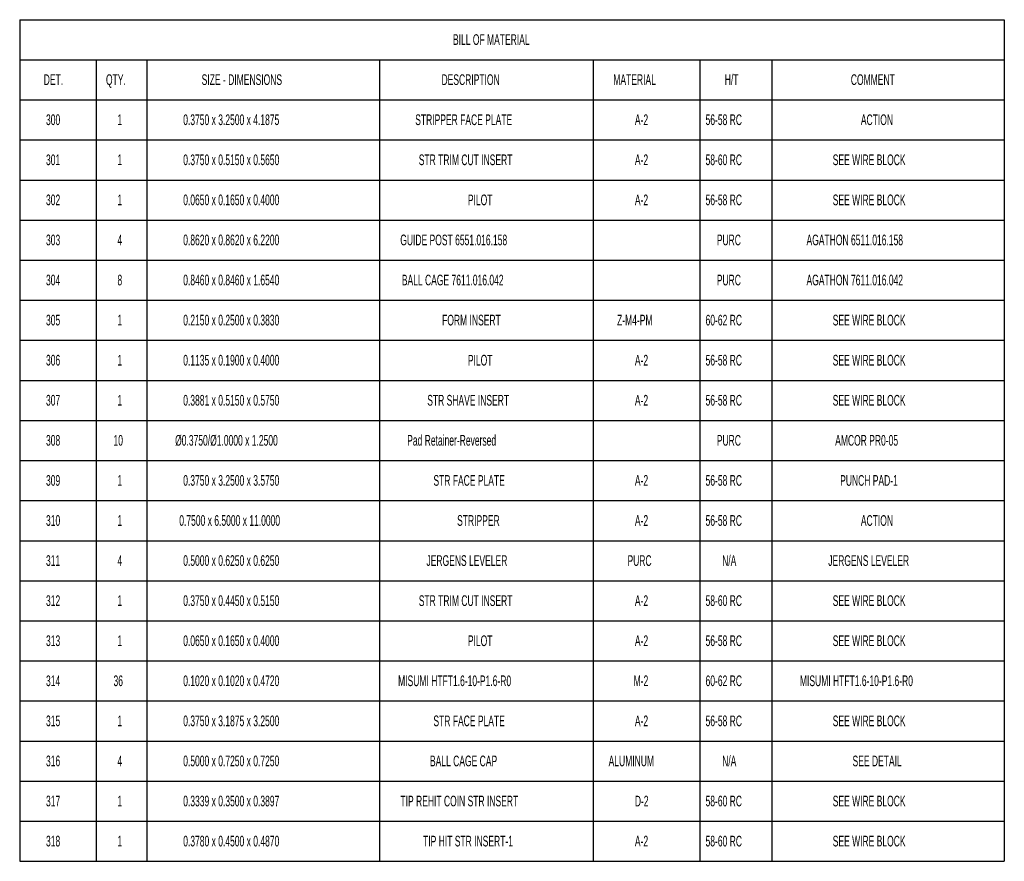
# Model space of a CAD drawing. Header units: inches. Extents: x 1880 to 2363, y -453 to -54.
# Tile 956 of 1056: x 2218.55 to 2227.77, y -424.35 to -416.47. Entities that reach past the tile are written whole.
import ezdxf

# ---------------------------------------------------------------- set-up
doc = ezdxf.new("R2010")
doc.units = ezdxf.units.IN
doc.header["$LTSCALE"] = 0.5
doc.header["$MEASUREMENT"] = 0
doc.layers.add('SID-M-D', color=42, linetype='Continuous')
doc.styles.add('SLDTEXTSTYLE0', font='TXT', dxfattribs={"width": 0.595745})

msp = doc.modelspace()

# ---------------------------------------------------------------- linework, layer by layer
at = {"layer": 'SID-M-D', "color": 0}
for p, q in [((2218.55126, -416.47309), (2218.55126, -416.84809)), ((2218.55126, -416.47309), (2219.26555, -416.47309)), ((2219.26555, -416.47309), (2219.74085, -416.47309)), ((2219.74085, -416.47309), (2221.91799, -416.47309)), ((2221.91799, -416.47309), (2223.91799, -416.47309)), ((2223.91799, -416.47309), (2224.91799, -416.47309)), ((2224.91799, -416.47309), (2225.59023, -416.47309)), ((2225.59023, -416.47309), (2227.76737, -416.47309)), ((2227.76737, -416.47309), (2227.76737, -416.84809)), ((2218.55126, -416.84809), (2218.55126, -417.22309)), ((2218.55126, -416.84809), (2219.26555, -416.84809)), ((2219.26555, -416.84809), (2219.26555, -417.22309)), ((2219.26555, -416.84809), (2219.74085, -416.84809)), ((2219.74085, -416.84809), (2219.74085, -417.22309)), ((2219.74085, -416.84809), (2221.91799, -416.84809)), ((2221.91799, -416.84809), (2221.91799, -417.22309)), ((2221.91799, -416.84809), (2223.91799, -416.84809)), ((2223.91799, -416.84809), (2223.91799, -417.22309)), ((2223.91799, -416.84809), (2224.91799, -416.84809)), ((2224.91799, -416.84809), (2224.91799, -417.22309)), ((2224.91799, -416.84809), (2225.59023, -416.84809)), ((2225.59023, -416.84809), (2225.59023, -417.22309)), ((2225.59023, -416.84809), (2227.76737, -416.84809)), ((2227.76737, -416.84809), (2227.76737, -417.22309)), ((2218.55126, -417.22309), (2219.26555, -417.22309)), ((2218.55126, -417.22309), (2218.55126, -417.59809)), ((2219.26555, -417.22309), (2219.74085, -417.22309)), ((2219.26555, -417.22309), (2219.26555, -417.59809)), ((2219.74085, -417.22309), (2221.91799, -417.22309)), ((2219.74085, -417.22309), (2219.74085, -417.59809)), ((2221.91799, -417.22309), (2223.91799, -417.22309)), ((2221.91799, -417.22309), (2221.91799, -417.59809)), ((2223.91799, -417.22309), (2224.91799, -417.22309)), ((2223.91799, -417.22309), (2223.91799, -417.59809)), ((2224.91799, -417.22309), (2225.59023, -417.22309)), ((2224.91799, -417.22309), (2224.91799, -417.59809)), ((2225.59023, -417.22309), (2227.76737, -417.22309)), ((2225.59023, -417.22309), (2225.59023, -417.59809)), ((2227.76737, -417.22309), (2227.76737, -417.59809)), ((2218.55126, -417.59809), (2218.55126, -417.97309)), ((2218.55126, -417.59809), (2219.26555, -417.59809)), ((2219.26555, -417.59809), (2219.26555, -417.97309)), ((2219.26555, -417.59809), (2219.74085, -417.59809)), ((2219.74085, -417.59809), (2219.74085, -417.97309)), ((2219.74085, -417.59809), (2221.91799, -417.59809)), ((2221.91799, -417.59809), (2221.91799, -417.97309)), ((2221.91799, -417.59809), (2223.91799, -417.59809)), ((2223.91799, -417.59809), (2223.91799, -417.97309)), ((2223.91799, -417.59809), (2224.91799, -417.59809)), ((2224.91799, -417.59809), (2224.91799, -417.97309)), ((2224.91799, -417.59809), (2225.59023, -417.59809)), ((2225.59023, -417.59809), (2225.59023, -417.97309)), ((2225.59023, -417.59809), (2227.76737, -417.59809)), ((2227.76737, -417.59809), (2227.76737, -417.97309)), ((2218.55126, -417.97309), (2218.55126, -418.34809)), ((2218.55126, -417.97309), (2219.26555, -417.97309)), ((2219.26555, -417.97309), (2219.26555, -418.34809)), ((2219.26555, -417.97309), (2219.74085, -417.97309)), ((2219.74085, -417.97309), (2219.74085, -418.34809)), ((2219.74085, -417.97309), (2221.91799, -417.97309)), ((2221.91799, -417.97309), (2221.91799, -418.34809)), ((2221.91799, -417.97309), (2223.91799, -417.97309)), ((2223.91799, -417.97309), (2223.91799, -418.34809)), ((2223.91799, -417.97309), (2224.91799, -417.97309)), ((2224.91799, -417.97309), (2224.91799, -418.34809)), ((2224.91799, -417.97309), (2225.59023, -417.97309)), ((2225.59023, -417.97309), (2225.59023, -418.34809)), ((2225.59023, -417.97309), (2227.76737, -417.97309)), ((2227.76737, -417.97309), (2227.76737, -418.34809)), ((2218.55126, -418.34809), (2218.55126, -418.72309)), ((2218.55126, -418.34809), (2219.26555, -418.34809)), ((2219.26555, -418.34809), (2219.26555, -418.72309)), ((2219.26555, -418.34809), (2219.74085, -418.34809)), ((2219.74085, -418.34809), (2219.74085, -418.72309)), ((2219.74085, -418.34809), (2221.91799, -418.34809)), ((2221.91799, -418.34809), (2221.91799, -418.72309)), ((2221.91799, -418.34809), (2223.91799, -418.34809)), ((2223.91799, -418.34809), (2223.91799, -418.72309)), ((2223.91799, -418.34809), (2224.91799, -418.34809)), ((2224.91799, -418.34809), (2224.91799, -418.72309)), ((2224.91799, -418.34809), (2225.59023, -418.34809)), ((2225.59023, -418.34809), (2225.59023, -418.72309)), ((2225.59023, -418.34809), (2227.76737, -418.34809)), ((2227.76737, -418.34809), (2227.76737, -418.72309)), ((2218.55126, -418.72309), (2218.55126, -419.09809)), ((2218.55126, -418.72309), (2219.26555, -418.72309)), ((2219.26555, -418.72309), (2219.26555, -419.09809)), ((2219.26555, -418.72309), (2219.74085, -418.72309)), ((2219.74085, -418.72309), (2219.74085, -419.09809)), ((2219.74085, -418.72309), (2221.91799, -418.72309)), ((2221.91799, -418.72309), (2221.91799, -419.09809)), ((2221.91799, -418.72309), (2223.91799, -418.72309)), ((2223.91799, -418.72309), (2223.91799, -419.09809)), ((2223.91799, -418.72309), (2224.91799, -418.72309)), ((2224.91799, -418.72309), (2224.91799, -419.09809)), ((2224.91799, -418.72309), (2225.59023, -418.72309)), ((2225.59023, -418.72309), (2225.59023, -419.09809)), ((2225.59023, -418.72309), (2227.76737, -418.72309)), ((2227.76737, -418.72309), (2227.76737, -419.09809)), ((2218.55126, -419.09809), (2218.55126, -419.47309)), ((2218.55126, -419.09809), (2219.26555, -419.09809)), ((2219.26555, -419.09809), (2219.26555, -419.47309)), ((2219.26555, -419.09809), (2219.74085, -419.09809)), ((2219.74085, -419.09809), (2219.74085, -419.47309)), ((2219.74085, -419.09809), (2221.91799, -419.09809)), ((2221.91799, -419.09809), (2221.91799, -419.47309)), ((2221.91799, -419.09809), (2223.91799, -419.09809)), ((2223.91799, -419.09809), (2223.91799, -419.47309)), ((2223.91799, -419.09809), (2224.91799, -419.09809)), ((2224.91799, -419.09809), (2224.91799, -419.47309)), ((2224.91799, -419.09809), (2225.59023, -419.09809)), ((2225.59023, -419.09809), (2225.59023, -419.47309)), ((2225.59023, -419.09809), (2227.76737, -419.09809)), ((2227.76737, -419.09809), (2227.76737, -419.47309)), ((2218.55126, -419.47309), (2218.55126, -419.84809)), ((2218.55126, -419.47309), (2219.26555, -419.47309)), ((2219.26555, -419.47309), (2219.26555, -419.84809)), ((2219.26555, -419.47309), (2219.74085, -419.47309)), ((2219.74085, -419.47309), (2219.74085, -419.84809)), ((2219.74085, -419.47309), (2221.91799, -419.47309)), ((2221.91799, -419.47309), (2221.91799, -419.84809)), ((2221.91799, -419.47309), (2223.91799, -419.47309)), ((2223.91799, -419.47309), (2223.91799, -419.84809)), ((2223.91799, -419.47309), (2224.91799, -419.47309)), ((2224.91799, -419.47309), (2224.91799, -419.84809)), ((2224.91799, -419.47309), (2225.59023, -419.47309)), ((2225.59023, -419.47309), (2225.59023, -419.84809)), ((2225.59023, -419.47309), (2227.76737, -419.47309)), ((2227.76737, -419.47309), (2227.76737, -419.84809)), ((2218.55126, -419.84809), (2218.55126, -420.22309)), ((2218.55126, -419.84809), (2219.26555, -419.84809)), ((2219.26555, -419.84809), (2219.26555, -420.22309)), ((2219.26555, -419.84809), (2219.74085, -419.84809)), ((2219.74085, -419.84809), (2219.74085, -420.22309)), ((2219.74085, -419.84809), (2221.91799, -419.84809)), ((2221.91799, -419.84809), (2221.91799, -420.22309)), ((2221.91799, -419.84809), (2223.91799, -419.84809)), ((2223.91799, -419.84809), (2223.91799, -420.22309)), ((2223.91799, -419.84809), (2224.91799, -419.84809)), ((2224.91799, -419.84809), (2224.91799, -420.22309)), ((2224.91799, -419.84809), (2225.59023, -419.84809)), ((2225.59023, -419.84809), (2225.59023, -420.22309)), ((2225.59023, -419.84809), (2227.76737, -419.84809)), ((2227.76737, -419.84809), (2227.76737, -420.22309)), ((2218.55126, -420.22309), (2218.55126, -420.59809)), ((2218.55126, -420.22309), (2219.26555, -420.22309)), ((2219.26555, -420.22309), (2219.26555, -420.59809)), ((2219.26555, -420.22309), (2219.74085, -420.22309)), ((2219.74085, -420.22309), (2219.74085, -420.59809)), ((2219.74085, -420.22309), (2221.91799, -420.22309)), ((2221.91799, -420.22309), (2221.91799, -420.59809)), ((2221.91799, -420.22309), (2223.91799, -420.22309)), ((2223.91799, -420.22309), (2223.91799, -420.59809)), ((2223.91799, -420.22309), (2224.91799, -420.22309)), ((2224.91799, -420.22309), (2224.91799, -420.59809)), ((2224.91799, -420.22309), (2225.59023, -420.22309)), ((2225.59023, -420.22309), (2225.59023, -420.59809)), ((2225.59023, -420.22309), (2227.76737, -420.22309)), ((2227.76737, -420.22309), (2227.76737, -420.59809)), ((2218.55126, -420.59809), (2218.55126, -420.97309)), ((2218.55126, -420.59809), (2219.26555, -420.59809)), ((2219.26555, -420.59809), (2219.26555, -420.97309)), ((2219.26555, -420.59809), (2219.74085, -420.59809)), ((2219.74085, -420.59809), (2219.74085, -420.97309)), ((2219.74085, -420.59809), (2221.91799, -420.59809)), ((2221.91799, -420.59809), (2221.91799, -420.97309)), ((2221.91799, -420.59809), (2223.91799, -420.59809)), ((2223.91799, -420.59809), (2223.91799, -420.97309)), ((2223.91799, -420.59809), (2224.91799, -420.59809)), ((2224.91799, -420.59809), (2224.91799, -420.97309)), ((2224.91799, -420.59809), (2225.59023, -420.59809)), ((2225.59023, -420.59809), (2225.59023, -420.97309)), ((2225.59023, -420.59809), (2227.76737, -420.59809)), ((2227.76737, -420.59809), (2227.76737, -420.97309)), ((2218.55126, -420.97309), (2218.55126, -421.34809)), ((2218.55126, -420.97309), (2219.26555, -420.97309)), ((2219.26555, -420.97309), (2219.26555, -421.34809)), ((2219.26555, -420.97309), (2219.74085, -420.97309)), ((2219.74085, -420.97309), (2219.74085, -421.34809)), ((2219.74085, -420.97309), (2221.91799, -420.97309)), ((2221.91799, -420.97309), (2221.91799, -421.34809)), ((2221.91799, -420.97309), (2223.91799, -420.97309)), ((2223.91799, -420.97309), (2223.91799, -421.34809)), ((2223.91799, -420.97309), (2224.91799, -420.97309)), ((2224.91799, -420.97309), (2224.91799, -421.34809)), ((2224.91799, -420.97309), (2225.59023, -420.97309)), ((2225.59023, -420.97309), (2225.59023, -421.34809)), ((2225.59023, -420.97309), (2227.76737, -420.97309)), ((2227.76737, -420.97309), (2227.76737, -421.34809)), ((2218.55126, -421.34809), (2218.55126, -421.72309)), ((2218.55126, -421.34809), (2219.26555, -421.34809)), ((2219.26555, -421.34809), (2219.26555, -421.72309)), ((2219.26555, -421.34809), (2219.74085, -421.34809)), ((2219.74085, -421.34809), (2219.74085, -421.72309)), ((2219.74085, -421.34809), (2221.91799, -421.34809)), ((2221.91799, -421.34809), (2221.91799, -421.72309)), ((2221.91799, -421.34809), (2223.91799, -421.34809)), ((2223.91799, -421.34809), (2223.91799, -421.72309)), ((2223.91799, -421.34809), (2224.91799, -421.34809)), ((2224.91799, -421.34809), (2224.91799, -421.72309)), ((2224.91799, -421.34809), (2225.59023, -421.34809)), ((2225.59023, -421.34809), (2225.59023, -421.72309)), ((2225.59023, -421.34809), (2227.76737, -421.34809)), ((2227.76737, -421.34809), (2227.76737, -421.72309)), ((2218.55126, -421.72309), (2218.55126, -422.09809)), ((2218.55126, -421.72309), (2219.26555, -421.72309)), ((2219.26555, -421.72309), (2219.26555, -422.09809)), ((2219.26555, -421.72309), (2219.74085, -421.72309)), ((2219.74085, -421.72309), (2219.74085, -422.09809)), ((2219.74085, -421.72309), (2221.91799, -421.72309)), ((2221.91799, -421.72309), (2221.91799, -422.09809)), ((2221.91799, -421.72309), (2223.91799, -421.72309)), ((2223.91799, -421.72309), (2223.91799, -422.09809)), ((2223.91799, -421.72309), (2224.91799, -421.72309)), ((2224.91799, -421.72309), (2224.91799, -422.09809)), ((2224.91799, -421.72309), (2225.59023, -421.72309)), ((2225.59023, -421.72309), (2225.59023, -422.09809)), ((2225.59023, -421.72309), (2227.76737, -421.72309)), ((2227.76737, -421.72309), (2227.76737, -422.09809)), ((2218.55126, -422.09809), (2218.55126, -422.47309)), ((2218.55126, -422.09809), (2219.26555, -422.09809)), ((2219.26555, -422.09809), (2219.26555, -422.47309)), ((2219.26555, -422.09809), (2219.74085, -422.09809)), ((2219.74085, -422.09809), (2219.74085, -422.47309)), ((2219.74085, -422.09809), (2221.91799, -422.09809)), ((2221.91799, -422.09809), (2221.91799, -422.47309)), ((2221.91799, -422.09809), (2223.91799, -422.09809)), ((2223.91799, -422.09809), (2223.91799, -422.47309)), ((2223.91799, -422.09809), (2224.91799, -422.09809)), ((2224.91799, -422.09809), (2224.91799, -422.47309)), ((2224.91799, -422.09809), (2225.59023, -422.09809)), ((2225.59023, -422.09809), (2225.59023, -422.47309)), ((2225.59023, -422.09809), (2227.76737, -422.09809)), ((2227.76737, -422.09809), (2227.76737, -422.47309)), ((2218.55126, -422.47309), (2218.55126, -422.84809)), ((2218.55126, -422.47309), (2219.26555, -422.47309)), ((2219.26555, -422.47309), (2219.26555, -422.84809)), ((2219.26555, -422.47309), (2219.74085, -422.47309)), ((2219.74085, -422.47309), (2219.74085, -422.84809)), ((2219.74085, -422.47309), (2221.91799, -422.47309)), ((2221.91799, -422.47309), (2221.91799, -422.84809)), ((2221.91799, -422.47309), (2223.91799, -422.47309)), ((2223.91799, -422.47309), (2223.91799, -422.84809)), ((2223.91799, -422.47309), (2224.91799, -422.47309)), ((2224.91799, -422.47309), (2224.91799, -422.84809)), ((2224.91799, -422.47309), (2225.59023, -422.47309)), ((2225.59023, -422.47309), (2225.59023, -422.84809)), ((2225.59023, -422.47309), (2227.76737, -422.47309)), ((2227.76737, -422.47309), (2227.76737, -422.84809)), ((2218.55126, -422.84809), (2218.55126, -423.22309)), ((2218.55126, -422.84809), (2219.26555, -422.84809)), ((2219.26555, -422.84809), (2219.26555, -423.22309)), ((2219.26555, -422.84809), (2219.74085, -422.84809)), ((2219.74085, -422.84809), (2219.74085, -423.22309)), ((2219.74085, -422.84809), (2221.91799, -422.84809)), ((2221.91799, -422.84809), (2221.91799, -423.22309)), ((2221.91799, -422.84809), (2223.91799, -422.84809)), ((2223.91799, -422.84809), (2223.91799, -423.22309)), ((2223.91799, -422.84809), (2224.91799, -422.84809)), ((2224.91799, -422.84809), (2224.91799, -423.22309)), ((2224.91799, -422.84809), (2225.59023, -422.84809)), ((2225.59023, -422.84809), (2225.59023, -423.22309)), ((2225.59023, -422.84809), (2227.76737, -422.84809)), ((2227.76737, -422.84809), (2227.76737, -423.22309)), ((2218.55126, -423.22309), (2218.55126, -423.59809)), ((2218.55126, -423.22309), (2219.26555, -423.22309)), ((2219.26555, -423.22309), (2219.26555, -423.59809)), ((2219.26555, -423.22309), (2219.74085, -423.22309)), ((2219.74085, -423.22309), (2219.74085, -423.59809)), ((2219.74085, -423.22309), (2221.91799, -423.22309)), ((2221.91799, -423.22309), (2221.91799, -423.59809)), ((2221.91799, -423.22309), (2223.91799, -423.22309)), ((2223.91799, -423.22309), (2223.91799, -423.59809)), ((2223.91799, -423.22309), (2224.91799, -423.22309)), ((2224.91799, -423.22309), (2224.91799, -423.59809)), ((2224.91799, -423.22309), (2225.59023, -423.22309)), ((2225.59023, -423.22309), (2225.59023, -423.59809)), ((2225.59023, -423.22309), (2227.76737, -423.22309)), ((2227.76737, -423.22309), (2227.76737, -423.59809)), ((2218.55126, -423.59809), (2218.55126, -423.97309)), ((2218.55126, -423.59809), (2219.26555, -423.59809)), ((2219.26555, -423.59809), (2219.26555, -423.97309)), ((2219.26555, -423.59809), (2219.74085, -423.59809)), ((2219.74085, -423.59809), (2219.74085, -423.97309)), ((2219.74085, -423.59809), (2221.91799, -423.59809)), ((2221.91799, -423.59809), (2221.91799, -423.97309)), ((2221.91799, -423.59809), (2223.91799, -423.59809)), ((2223.91799, -423.59809), (2223.91799, -423.97309)), ((2223.91799, -423.59809), (2224.91799, -423.59809)), ((2224.91799, -423.59809), (2224.91799, -423.97309)), ((2224.91799, -423.59809), (2225.59023, -423.59809)), ((2225.59023, -423.59809), (2225.59023, -423.97309)), ((2225.59023, -423.59809), (2227.76737, -423.59809)), ((2227.76737, -423.59809), (2227.76737, -423.97309)), ((2218.55126, -423.97309), (2218.55126, -424.34809)), ((2218.55126, -423.97309), (2219.26555, -423.97309)), ((2219.26555, -423.97309), (2219.26555, -424.34809)), ((2219.26555, -423.97309), (2219.74085, -423.97309)), ((2219.74085, -423.97309), (2219.74085, -424.34809)), ((2219.74085, -423.97309), (2221.91799, -423.97309)), ((2221.91799, -423.97309), (2221.91799, -424.34809)), ((2221.91799, -423.97309), (2223.91799, -423.97309)), ((2223.91799, -423.97309), (2223.91799, -424.34809)), ((2223.91799, -423.97309), (2224.91799, -423.97309)), ((2224.91799, -423.97309), (2224.91799, -424.34809)), ((2224.91799, -423.97309), (2225.59023, -423.97309)), ((2225.59023, -423.97309), (2225.59023, -424.34809)), ((2225.59023, -423.97309), (2227.76737, -423.97309)), ((2227.76737, -423.97309), (2227.76737, -424.34809)), ((2218.55126, -424.34809), (2219.26555, -424.34809)), ((2219.26555, -424.34809), (2219.74085, -424.34809)), ((2219.74085, -424.34809), (2221.91799, -424.34809)), ((2221.91799, -424.34809), (2223.91799, -424.34809)), ((2223.91799, -424.34809), (2224.91799, -424.34809)), ((2224.91799, -424.34809), (2225.59023, -424.34809)), ((2225.59023, -424.34809), (2227.76737, -424.34809))]:
    msp.add_line(p, q, dxfattribs=at)

# ---------------------------------------------------------------- texts
at = {"layer": 'SID-M-D', "color": 0, "char_height": 0.1, "attachment_point": 1, "style": 'SLDTEXTSTYLE0'}
for s, insert in [('BILL OF MATERIAL', (2222.60696, -416.60907)), ('DET.', (2218.77618, -416.98407)), ('QTY.', (2219.35882, -416.98407)), ('SIZE - DIMENSIONS', (2220.25463, -416.98407)), ('DESCRIPTION', (2222.49959, -416.98407)), ('MATERIAL', (2224.10765, -416.98407)), ('H/T', (2225.15099, -416.98407)), ('COMMENT', (2226.33075, -416.98407)), ('300', (2218.79757, -417.35907)), ('1', (2219.46626, -417.35907)), ('0.3750 x 3.2500 x 4.1875', (2220.08192, -417.35907)), ('STRIPPER FACE PLATE', (2222.25355, -417.35907)), ('A-2', (2224.30959, -417.35907)), ('56-58 RC', (2224.97106, -417.35907)), ('ACTION', (2226.42464, -417.35907)), ('301', (2218.79757, -417.73407)), ('1', (2219.46626, -417.73407)), ('0.3750 x 0.5150 x 0.5650', (2220.08192, -417.73407)), ('STR TRIM CUT INSERT', (2222.28681, -417.73407)), ('A-2', (2224.30959, -417.73407)), ('58-60 RC', (2224.97106, -417.73407)), ('SEE WIRE BLOCK', (2226.1613, -417.73407)), ('302', (2218.79757, -418.10907)), ('1', (2219.46626, -418.10907)), ('0.0650 x 0.1650 x 0.4000', (2220.08192, -418.10907)), ('PILOT', (2222.7464, -418.10907)), ('A-2', (2224.30959, -418.10907)), ('56-58 RC', (2224.97106, -418.10907)), ('SEE WIRE BLOCK', (2226.1613, -418.10907)), ('303', (2218.79757, -418.48407)), ('4', (2219.46626, -418.48407)), ('0.8620 x 0.8620 x 6.2200', (2220.08192, -418.48407)), ('GUIDE POST 6551.016.158', (2222.11348, -418.48407)), ('PURC', (2225.07633, -418.48407)), ('AGATHON 6511.016.158', (2225.91602, -418.48407)), ('304', (2218.79757, -418.85907)), ('8', (2219.46626, -418.85907)), ('0.8460 x 0.8460 x 1.6540', (2220.08192, -418.85907)), ('BALL CAGE 7611.016.042', (2222.1282, -418.85907)), ('PURC', (2225.07633, -418.85907)), ('AGATHON 7611.016.042', (2225.91602, -418.85907)), ('305', (2218.79757, -419.23407)), ('1', (2219.46626, -419.23407)), ('0.2150 x 0.2500 x 0.3830', (2220.08192, -419.23407)), ('FORM INSERT', (2222.50536, -419.23407)), ('Z-M4-PM', (2224.14279, -419.23407)), ('60-62 RC', (2224.97106, -419.23407)), ('SEE WIRE BLOCK', (2226.1613, -419.23407)), ('306', (2218.79757, -419.60907)), ('1', (2219.46626, -419.60907)), ('0.1135 x 0.1900 x 0.4000', (2220.08192, -419.60907)), ('PILOT', (2222.7464, -419.60907)), ('A-2', (2224.30959, -419.60907)), ('56-58 RC', (2224.97106, -419.60907)), ('SEE WIRE BLOCK', (2226.1613, -419.60907)), ('307', (2218.79757, -419.98407)), ('1', (2219.46626, -419.98407)), ('0.3881 x 0.5150 x 0.5750', (2220.08192, -419.98407)), ('STR SHAVE INSERT', (2222.36612, -419.98407)), ('A-2', (2224.30959, -419.98407)), ('56-58 RC', (2224.97106, -419.98407)), ('SEE WIRE BLOCK', (2226.1613, -419.98407)), ('308', (2218.79757, -420.35907)), ('10', (2219.42931, -420.35907)), ('Ø0.3750/Ø1.0000 x 1.2500', (2220.00602, -420.35907)), ('Pad Retainer-Reversed', (2222.17827, -420.35907)), ('PURC', (2225.07633, -420.35907)), ('AMCOR PR0-05', (2226.18429, -420.35907)), ('309', (2218.79757, -420.73407)), ('1', (2219.46626, -420.73407)), ('0.3750 x 3.2500 x 3.5750', (2220.08192, -420.73407)), ('STR FACE PLATE', (2222.42376, -420.73407)), ('A-2', (2224.30959, -420.73407)), ('56-58 RC', (2224.97106, -420.73407)), ('PUNCH PAD-1', (2226.23075, -420.73407)), ('310', (2218.79757, -421.10907)), ('1', (2219.46626, -421.10907)), ('0.7500 x 6.5000 x 11.0000', (2220.04498, -421.10907)), ('STRIPPER', (2222.6457, -421.10907)), ('A-2', (2224.30959, -421.10907)), ('56-58 RC', (2224.97106, -421.10907)), ('ACTION', (2226.42464, -421.10907)), ('311', (2218.79757, -421.48407)), ('4', (2219.46626, -421.48407)), ('0.5000 x 0.6250 x 0.6250', (2220.08192, -421.48407)), ('JERGENS LEVELER', (2222.35862, -421.48407)), ('PURC', (2224.24022, -421.48407)), ('N/A', (2225.12633, -421.48407)), ('JERGENS LEVELER', (2226.11943, -421.48407)), ('312', (2218.79757, -421.85907)), ('1', (2219.46626, -421.85907)), ('0.3750 x 0.4450 x 0.5150', (2220.08192, -421.85907)), ('STR TRIM CUT INSERT', (2222.28681, -421.85907)), ('A-2', (2224.30959, -421.85907)), ('58-60 RC', (2224.97106, -421.85907)), ('SEE WIRE BLOCK', (2226.1613, -421.85907)), ('313', (2218.79757, -422.23407)), ('1', (2219.46626, -422.23407)), ('0.0650 x 0.1650 x 0.4000', (2220.08192, -422.23407)), ('PILOT', (2222.7464, -422.23407)), ('A-2', (2224.30959, -422.23407)), ('56-58 RC', (2224.97106, -422.23407)), ('SEE WIRE BLOCK', (2226.1613, -422.23407)), ('314', (2218.79757, -422.60907)), ('36', (2219.42931, -422.60907)), ('0.1020 x 0.1020 x 0.4720', (2220.08192, -422.60907)), ('MISUMI HTFT1.6-10-P1.6-R0', (2222.09341, -422.60907)), ('M-2', (2224.29765, -422.60907)), ('60-62 RC', (2224.97106, -422.60907)), ('MISUMI HTFT1.6-10-P1.6-R0', (2225.85422, -422.60907)), ('315', (2218.79757, -422.98407)), ('1', (2219.46626, -422.98407)), ('0.3750 x 3.1875 x 3.2500', (2220.08192, -422.98407)), ('STR FACE PLATE', (2222.42376, -422.98407)), ('A-2', (2224.30959, -422.98407)), ('56-58 RC', (2224.97106, -422.98407)), ('SEE WIRE BLOCK', (2226.1613, -422.98407)), ('316', (2218.79757, -423.35907)), ('4', (2219.46626, -423.35907)), ('0.5000 x 0.7250 x 0.7250', (2220.08192, -423.35907)), ('BALL CAGE CAP', (2222.39167, -423.35907)), ('ALUMINUM', (2224.06369, -423.35907)), ('N/A', (2225.12633, -423.35907)), ('SEE DETAIL', (2226.34672, -423.35907)), ('317', (2218.79757, -423.73407)), ('1', (2219.46626, -423.73407)), ('0.3339 x 0.3500 x 0.3897', (2220.08192, -423.73407)), ('TIP REHIT COIN STR INSERT', (2222.11515, -423.73407)), ('D-2', (2224.30931, -423.73407)), ('58-60 RC', (2224.97106, -423.73407)), ('SEE WIRE BLOCK', (2226.1613, -423.73407)), ('318', (2218.79757, -424.10907)), ('1', (2219.46626, -424.10907)), ('0.3780 x 0.4500 x 0.4870', (2220.08192, -424.10907)), ('TIP HIT STR INSERT-1', (2222.32723, -424.10907)), ('A-2', (2224.30959, -424.10907)), ('58-60 RC', (2224.97106, -424.10907)), ('SEE WIRE BLOCK', (2226.1613, -424.10907))]:
    msp.add_mtext(s, dxfattribs=dict(at, insert=insert))

doc.saveas('drawing.dxf')
